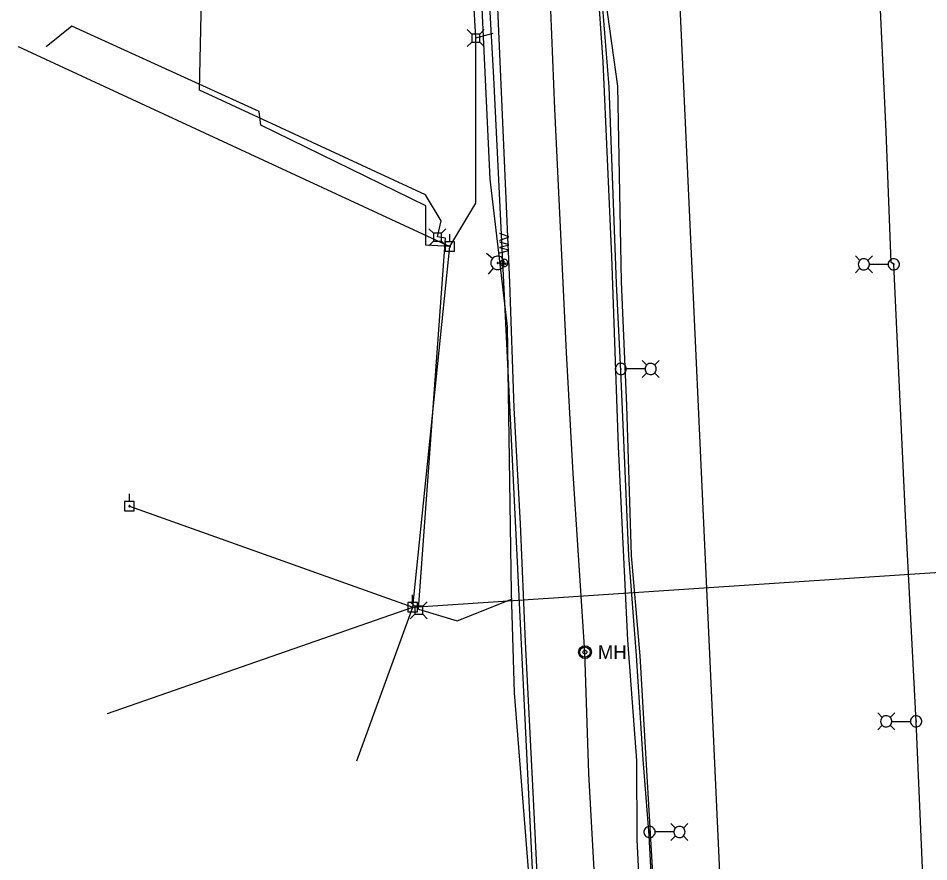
# Model space of a CAD drawing. Extents: x 596028 to 606371, y 330010 to 403088.
# Drawn here: x 604632.8 to 604986.5, y 334322.4 to 334650.2 of the extents above; entities that cross this region are included whole.
import ezdxf

# ---------------------------------------------------------------- set-up
doc = ezdxf.new("R2010")
doc.units = 0
for name, color, linetype in [('Default', 7, 'Continuous'), ('E_FTMS_Conduit', 7, 'Continuous'), ('E_LTG', 7, 'Continuous'), ('E_LTG_CID', 7, 'Continuous'), ('E_UTL_E', 7, 'Continuous'), ('E_UTL_E_UG', 7, 'Continuous'), ('E_UTL_EPowerPole', 7, 'Continuous'), ('E_UTL_FO_UG_QWEST', 7, 'Continuous'), ('E_UTL_G_UG', 7, 'Continuous'), ('E_UTL_Overhead', 7, 'Continuous'), ('E_UTL_SAN_UG_MMSD', 7, 'Continuous'), ('E_UTL_T', 7, 'Continuous'), ('E_UTL_T_UG', 7, 'Continuous'), ('E_UTL_TV', 7, 'Continuous'), ('E_UTL_TV_UG', 7, 'Continuous'), ('E_UTL_W', 7, 'Continuous'), ('E_UTL_W_UG', 7, 'Continuous'), ('E_UTL_WHydrant', 7, 'Continuous')]:
    doc.layers.add(name, color=color, linetype=linetype)

# ---------------------------------------------------------------- blocks, each defined once
blk = doc.blocks.new('MH')
at = {"layer": 'Default'}
for radius in [15.2, 12.2, 4.57]:
    blk.add_circle((0, 0), radius, dxfattribs=at)
blk.add_text('MH', height=32.92, dxfattribs=at).set_placement((30.5, -16.5))

msp = doc.modelspace()

# ---------------------------------------------------------------- linework, layer by layer
at = {"layer": 'E_FTMS_Conduit'}
msp.add_lwpolyline([(604879.25, 334317.86), (604874.33, 334402.45), (604871.01, 334441.38), (604869.22, 334499.65), (604867.19, 334547.69), (604865.66, 334623.82), (604860.3, 334662.92), (604859.68, 334742.73), (604857.4, 334780.45), (604853.68, 334856.29), (604850.24, 334895.79), (604847.27, 334936.94), (604849.45, 335010.26), (604843.22, 335054.36), (604842.26, 335092.55)], dxfattribs=at)
at = {"layer": 'E_LTG'}
for points in [[(604959.78, 334556.06), (604958.01, 334557.84)], [(604959.13, 334554.54), (604959.17, 334554.13), (604959.29, 334553.73), (604959.48, 334553.36), (604959.73, 334553.04), (604960.04, 334552.77), (604960.4, 334552.56), (604960.79, 334552.43), (604961.2, 334552.37), (604961.62, 334552.39), (604962.02, 334552.48), (604962.39, 334552.66), (604962.73, 334552.9), (604963.02, 334553.2), (604963.24, 334553.54), (604963.39, 334553.93), (604963.47, 334554.33), (604963.47, 334554.75), (604963.39, 334555.15), (604963.24, 334555.54), (604963.02, 334555.89), (604962.73, 334556.19), (604962.39, 334556.42), (604962.02, 334556.6), (604961.62, 334556.69), (604961.2, 334556.71), (604960.79, 334556.66), (604960.4, 334556.52), (604960.04, 334556.31), (604959.73, 334556.04), (604959.48, 334555.72), (604959.29, 334555.35), (604959.17, 334554.95), (604959.13, 334554.54)], [(604962.83, 334556.06), (604964.61, 334557.84)], [(604970.73, 334554.54), (604970.77, 334554.13), (604970.89, 334553.73), (604971.08, 334553.36), (604971.34, 334553.04), (604971.65, 334552.77), (604972.01, 334552.56), (604972.4, 334552.43), (604972.81, 334552.37), (604973.22, 334552.39), (604973.62, 334552.48), (604974, 334552.66), (604974.33, 334552.9), (604974.62, 334553.2), (604974.84, 334553.54), (604975, 334553.93), (604975.08, 334554.33), (604975.08, 334554.75), (604975, 334555.15), (604974.84, 334555.54), (604974.62, 334555.89), (604974.33, 334556.19), (604974, 334556.42), (604973.62, 334556.6), (604973.22, 334556.69), (604972.81, 334556.71), (604972.4, 334556.66), (604972.01, 334556.52), (604971.65, 334556.31), (604971.34, 334556.04), (604971.08, 334555.72), (604970.89, 334555.35), (604970.77, 334554.95), (604970.73, 334554.54)], [(604959.78, 334553.02), (604958.01, 334551.24)], [(604962.83, 334553.02), (604964.61, 334551.24)], [(604963.52, 334554.54), (604970.7, 334554.54)], [(604972.74, 334554.54), (604972.75, 334554.51), (604972.76, 334554.48), (604972.77, 334554.45), (604972.79, 334554.43), (604972.81, 334554.41), (604972.84, 334554.39), (604972.87, 334554.38), (604972.9, 334554.37), (604972.93, 334554.38), (604972.96, 334554.38), (604972.99, 334554.4), (604973.02, 334554.42), (604973.04, 334554.44), (604973.06, 334554.46), (604973.07, 334554.49), (604973.08, 334554.53), (604973.08, 334554.56), (604973.07, 334554.59), (604973.06, 334554.62), (604973.04, 334554.64), (604973.02, 334554.67), (604972.99, 334554.68), (604972.96, 334554.7), (604972.93, 334554.71), (604972.9, 334554.71), (604972.87, 334554.7), (604972.84, 334554.69), (604972.81, 334554.68), (604972.79, 334554.66), (604972.77, 334554.63), (604972.76, 334554.6), (604972.75, 334554.57), (604972.74, 334554.54)], [(604876.94, 334515.42), (604875.16, 334517.19)], [(604879.99, 334515.42), (604881.76, 334517.19)], [(604869.04, 334513.89), (604869, 334514.3), (604868.88, 334514.7), (604868.69, 334515.07), (604868.43, 334515.39), (604868.12, 334515.66), (604867.76, 334515.87), (604867.37, 334516.01), (604866.96, 334516.06), (604866.55, 334516.04), (604866.15, 334515.95), (604865.77, 334515.78), (604865.44, 334515.54), (604865.15, 334515.24), (604864.93, 334514.89), (604864.77, 334514.5), (604864.69, 334514.1), (604864.69, 334513.68), (604864.77, 334513.28), (604864.93, 334512.89), (604865.15, 334512.55), (604865.44, 334512.25), (604865.77, 334512.01), (604866.15, 334511.83), (604866.55, 334511.74), (604866.96, 334511.72), (604867.37, 334511.78), (604867.76, 334511.91), (604868.12, 334512.12), (604868.43, 334512.39), (604868.69, 334512.71), (604868.88, 334513.08), (604869, 334513.48), (604869.04, 334513.89)], [(604867.03, 334513.89), (604867.02, 334513.92), (604867.01, 334513.95), (604867, 334513.98), (604866.98, 334514.01), (604866.96, 334514.03), (604866.93, 334514.04), (604866.9, 334514.05), (604866.87, 334514.06), (604866.84, 334514.06), (604866.81, 334514.05), (604866.78, 334514.04), (604866.75, 334514.02), (604866.73, 334513.99), (604866.71, 334513.97), (604866.7, 334513.94), (604866.69, 334513.91), (604866.69, 334513.88), (604866.7, 334513.84), (604866.71, 334513.81), (604866.73, 334513.79), (604866.75, 334513.77), (604866.78, 334513.75), (604866.81, 334513.73), (604866.84, 334513.73), (604866.87, 334513.72), (604866.9, 334513.73), (604866.93, 334513.74), (604866.96, 334513.76), (604866.98, 334513.78), (604867, 334513.8), (604867.01, 334513.83), (604867.02, 334513.86), (604867.03, 334513.89)], [(604876.25, 334513.89), (604869.07, 334513.89)], [(604880.64, 334513.89), (604880.6, 334514.3), (604880.48, 334514.7), (604880.29, 334515.07), (604880.04, 334515.39), (604879.73, 334515.66), (604879.37, 334515.87), (604878.98, 334516.01), (604878.57, 334516.06), (604878.15, 334516.04), (604877.75, 334515.95), (604877.38, 334515.78), (604877.04, 334515.54), (604876.75, 334515.24), (604876.53, 334514.89), (604876.38, 334514.5), (604876.3, 334514.1), (604876.3, 334513.68), (604876.38, 334513.28), (604876.53, 334512.89), (604876.75, 334512.55), (604877.04, 334512.25), (604877.38, 334512.01), (604877.75, 334511.83), (604878.15, 334511.74), (604878.57, 334511.72), (604878.98, 334511.78), (604879.37, 334511.91), (604879.73, 334512.12), (604880.04, 334512.39), (604880.29, 334512.71), (604880.48, 334513.08), (604880.6, 334513.48), (604880.64, 334513.89)], [(604876.94, 334512.37), (604875.16, 334510.59)], [(604879.99, 334512.37), (604881.76, 334510.59)], [(604968.46, 334378.48), (604966.69, 334380.26)], [(604967.81, 334376.96), (604967.85, 334376.55), (604967.97, 334376.15), (604968.16, 334375.79), (604968.41, 334375.46), (604968.72, 334375.19), (604969.08, 334374.98), (604969.47, 334374.85), (604969.88, 334374.79), (604970.3, 334374.81), (604970.7, 334374.91), (604971.07, 334375.08), (604971.41, 334375.32), (604971.7, 334375.62), (604971.92, 334375.96), (604972.07, 334376.35), (604972.15, 334376.75), (604972.15, 334377.17), (604972.07, 334377.57), (604971.92, 334377.96), (604971.7, 334378.31), (604971.41, 334378.61), (604971.07, 334378.85), (604970.7, 334379.02), (604970.3, 334379.11), (604969.88, 334379.13), (604969.47, 334379.08), (604969.08, 334378.94), (604968.72, 334378.73), (604968.41, 334378.46), (604968.16, 334378.14), (604967.97, 334377.77), (604967.85, 334377.37), (604967.81, 334376.96)], [(604971.51, 334378.48), (604973.29, 334380.26)], [(604979.41, 334376.96), (604979.45, 334376.55), (604979.57, 334376.15), (604979.76, 334375.79), (604980.02, 334375.46), (604980.33, 334375.19), (604980.69, 334374.98), (604981.08, 334374.85), (604981.49, 334374.79), (604981.9, 334374.81), (604982.3, 334374.91), (604982.68, 334375.08), (604983.01, 334375.32), (604983.3, 334375.62), (604983.52, 334375.96), (604983.68, 334376.35), (604983.76, 334376.75), (604983.76, 334377.17), (604983.68, 334377.57), (604983.52, 334377.96), (604983.3, 334378.31), (604983.01, 334378.61), (604982.68, 334378.85), (604982.3, 334379.02), (604981.9, 334379.11), (604981.49, 334379.13), (604981.08, 334379.08), (604980.69, 334378.94), (604980.33, 334378.73), (604980.02, 334378.46), (604979.76, 334378.14), (604979.57, 334377.77), (604979.45, 334377.37), (604979.41, 334376.96)], [(604968.46, 334375.44), (604966.69, 334373.66)], [(604971.51, 334375.44), (604973.29, 334373.66)], [(604972.2, 334376.96), (604979.38, 334376.96)], [(604981.42, 334376.96), (604981.43, 334376.93), (604981.44, 334376.9), (604981.45, 334376.87), (604981.47, 334376.85), (604981.49, 334376.83), (604981.52, 334376.81), (604981.55, 334376.8), (604981.58, 334376.8), (604981.61, 334376.8), (604981.64, 334376.8), (604981.67, 334376.82), (604981.7, 334376.84), (604981.72, 334376.86), (604981.74, 334376.88), (604981.75, 334376.91), (604981.76, 334376.95), (604981.76, 334376.98), (604981.75, 334377.01), (604981.74, 334377.04), (604981.72, 334377.06), (604981.7, 334377.09), (604981.67, 334377.11), (604981.64, 334377.12), (604981.61, 334377.13), (604981.58, 334377.13), (604981.55, 334377.12), (604981.52, 334377.11), (604981.49, 334377.1), (604981.47, 334377.08), (604981.45, 334377.05), (604981.44, 334377.02), (604981.43, 334376.99), (604981.42, 334376.96)], [(604888.11, 334335.51), (604886.33, 334337.28)], [(604891.16, 334335.51), (604892.93, 334337.28)], [(604880.21, 334333.98), (604880.17, 334334.39), (604880.05, 334334.79), (604879.86, 334335.16), (604879.6, 334335.48), (604879.29, 334335.75), (604878.93, 334335.96), (604878.54, 334336.1), (604878.13, 334336.15), (604877.72, 334336.13), (604877.32, 334336.04), (604876.94, 334335.87), (604876.61, 334335.63), (604876.32, 334335.33), (604876.1, 334334.98), (604875.94, 334334.59), (604875.86, 334334.19), (604875.86, 334333.77), (604875.94, 334333.37), (604876.1, 334332.98), (604876.32, 334332.64), (604876.61, 334332.34), (604876.94, 334332.1), (604877.32, 334331.93), (604877.72, 334331.83), (604878.13, 334331.81), (604878.54, 334331.87), (604878.93, 334332), (604879.29, 334332.21), (604879.6, 334332.48), (604879.86, 334332.81), (604880.05, 334333.17), (604880.17, 334333.57), (604880.21, 334333.98)], [(604878.2, 334333.98), (604878.19, 334334.01), (604878.18, 334334.04), (604878.17, 334334.07), (604878.15, 334334.1), (604878.13, 334334.12), (604878.1, 334334.13), (604878.07, 334334.14), (604878.04, 334334.15), (604878.01, 334334.15), (604877.98, 334334.14), (604877.95, 334334.13), (604877.92, 334334.11), (604877.9, 334334.08), (604877.88, 334334.06), (604877.87, 334334.03), (604877.86, 334334), (604877.86, 334333.97), (604877.87, 334333.93), (604877.88, 334333.91), (604877.9, 334333.88), (604877.92, 334333.86), (604877.95, 334333.84), (604877.98, 334333.82), (604878.01, 334333.82), (604878.04, 334333.82), (604878.07, 334333.82), (604878.1, 334333.83), (604878.13, 334333.85), (604878.15, 334333.87), (604878.17, 334333.89), (604878.18, 334333.92), (604878.19, 334333.95), (604878.2, 334333.98)], [(604887.42, 334333.98), (604880.24, 334333.98)], [(604891.81, 334333.98), (604891.77, 334334.39), (604891.65, 334334.79), (604891.46, 334335.16), (604891.21, 334335.48), (604890.9, 334335.75), (604890.54, 334335.96), (604890.15, 334336.1), (604889.74, 334336.15), (604889.32, 334336.13), (604888.92, 334336.04), (604888.55, 334335.87), (604888.21, 334335.63), (604887.92, 334335.33), (604887.7, 334334.98), (604887.55, 334334.59), (604887.47, 334334.19), (604887.47, 334333.77), (604887.55, 334333.37), (604887.7, 334332.98), (604887.92, 334332.64), (604888.21, 334332.34), (604888.55, 334332.1), (604888.92, 334331.93), (604889.32, 334331.83), (604889.74, 334331.81), (604890.15, 334331.87), (604890.54, 334332), (604890.9, 334332.21), (604891.21, 334332.48), (604891.46, 334332.81), (604891.65, 334333.17), (604891.77, 334333.57), (604891.81, 334333.98)], [(604888.11, 334332.46), (604886.33, 334330.68)], [(604891.16, 334332.46), (604892.93, 334330.68)]]:
    msp.add_lwpolyline(points, dxfattribs=at)
at = {"layer": 'E_LTG_CID'}
for points in [[(604984.57, 334308.11), (604981.59, 334376.96), (604977.46, 334456.81), (604974.81, 334512.43), (604972.91, 334554.54), (604971.93, 334555.31), (604969.99, 334606.09), (604967.03, 334670.29), (604963.28, 334734.35), (604962.55, 334735.4), (604960.49, 334790.4), (604957.1, 334864.55), (604955.09, 334914.72), (604953.95, 334915.4), (604951.63, 334970.04), (604948.08, 335053.71), (604947.83, 335094)], [(604880.77, 334279.22), (604877.9, 334332.63), (604875.59, 334362.14), (604875.62, 334362.19), (604873, 334402.5), (604870.03, 334441.43), (604866.9, 334512.99), (604865.14, 334547.04), (604862.3, 334623.54), (604859.11, 334663.85), (604858.92, 334663.88), (604858.21, 334688.84), (604855.44, 334742.39), (604854.47, 334780.17), (604850.82, 334856.89), (604849.46, 334868.66), (604849.2, 334895.58), (604846.51, 334937.17), (604845.63, 335013.58), (604843.13, 335051.79), (604840.88, 335092.82)]]:
    msp.add_lwpolyline(points, dxfattribs=at)
at = {"layer": 'E_UTL_E_UG'}
for points in [[(604861.75, 334225.99), (604854.45, 334356.74), (604852.93, 334403.87), (604848.36, 334473.21), (604845.77, 334520.34), (604845.77, 334520.23), (604841.27, 334614.96), (604838.91, 334672.58), (604835.72, 334731.86), (604833.33, 334793.2), (604830.28, 334854.41), (604827.22, 334896.47), (604826.3, 334974.48), (604823.31, 335011.26), (604820.86, 335070.81), (604819.86, 335112.84)], [(604800.46, 334561.49), (604791.15, 334561.94), (604791.1, 334577.31), (604727.03, 334608.62), (604726.34, 334613.88), (604653.64, 334647.09), (604643.59, 334639.04)]]:
    msp.add_lwpolyline(points, dxfattribs=at)
at = {"layer": 'E_UTL_EPowerPole'}
for points in [[(604800.43, 334563.32), (604800.43, 334566.23)], [(604802.27, 334563.32), (604798.59, 334563.32)], [(604798.59, 334563.32), (604798.59, 334559.63)], [(604802.27, 334559.63), (604802.27, 334563.32)], [(604798.59, 334559.63), (604802.27, 334559.63)], [(604800.7, 334561.48), (604800.7, 334561.52), (604800.68, 334561.57), (604800.66, 334561.61), (604800.64, 334561.64), (604800.6, 334561.67), (604800.56, 334561.7), (604800.52, 334561.71), (604800.47, 334561.72), (604800.43, 334561.72), (604800.38, 334561.71), (604800.34, 334561.69), (604800.31, 334561.66), (604800.27, 334561.63), (604800.25, 334561.59), (604800.23, 334561.55), (604800.23, 334561.5), (604800.23, 334561.46), (604800.23, 334561.41), (604800.25, 334561.37), (604800.27, 334561.33), (604800.31, 334561.3), (604800.34, 334561.27), (604800.38, 334561.25), (604800.43, 334561.24), (604800.47, 334561.24), (604800.52, 334561.25), (604800.56, 334561.26), (604800.6, 334561.29), (604800.64, 334561.32), (604800.66, 334561.35), (604800.68, 334561.39), (604800.7, 334561.43), (604800.7, 334561.48)], [(604675.96, 334462.43), (604675.96, 334465.33)], [(604677.81, 334462.43), (604674.12, 334462.43)], [(604674.12, 334462.43), (604674.12, 334458.73)], [(604676.23, 334460.58), (604676.23, 334460.63), (604676.22, 334460.67), (604676.2, 334460.71), (604676.17, 334460.75), (604676.13, 334460.78), (604676.1, 334460.8), (604676.05, 334460.81), (604676.01, 334460.82), (604675.96, 334460.82), (604675.92, 334460.81), (604675.88, 334460.79), (604675.84, 334460.76), (604675.81, 334460.73), (604675.78, 334460.69), (604675.77, 334460.65), (604675.76, 334460.61), (604675.76, 334460.56), (604675.77, 334460.52), (604675.78, 334460.47), (604675.81, 334460.44), (604675.84, 334460.4), (604675.88, 334460.38), (604675.92, 334460.36), (604675.96, 334460.35), (604676.01, 334460.34), (604676.05, 334460.35), (604676.1, 334460.37), (604676.13, 334460.39), (604676.17, 334460.42), (604676.2, 334460.45), (604676.22, 334460.49), (604676.23, 334460.54), (604676.23, 334460.58)], [(604677.81, 334458.73), (604677.81, 334462.43)], [(604674.12, 334458.73), (604677.81, 334458.73)], [(604786, 334423.19), (604786, 334426.1)], [(604787.84, 334423.19), (604784.15, 334423.19)], [(604784.15, 334423.19), (604784.15, 334419.5)], [(604786.27, 334421.35), (604786.26, 334421.39), (604786.25, 334421.44), (604786.23, 334421.48), (604786.2, 334421.51), (604786.17, 334421.54), (604786.13, 334421.56), (604786.08, 334421.58), (604786.04, 334421.59), (604785.99, 334421.58), (604785.95, 334421.57), (604785.91, 334421.55), (604785.87, 334421.53), (604785.84, 334421.49), (604785.82, 334421.46), (604785.8, 334421.41), (604785.79, 334421.37), (604785.79, 334421.32), (604785.8, 334421.28), (604785.82, 334421.24), (604785.84, 334421.2), (604785.87, 334421.17), (604785.91, 334421.14), (604785.95, 334421.12), (604785.99, 334421.11), (604786.04, 334421.11), (604786.08, 334421.12), (604786.13, 334421.13), (604786.17, 334421.15), (604786.2, 334421.18), (604786.23, 334421.22), (604786.25, 334421.26), (604786.26, 334421.3), (604786.27, 334421.35)], [(604787.84, 334419.5), (604787.84, 334423.19)], [(604784.15, 334419.5), (604787.84, 334419.5)]]:
    msp.add_lwpolyline(points, dxfattribs=at)
at = {"layer": 'E_UTL_FO_UG_QWEST'}
msp.add_lwpolyline([(604876.98, 334256.9), (604873.2, 334330.88), (604873.06, 334361.71), (604869.66, 334408.48), (604865.91, 334483.81), (604863.36, 334557.53), (604860.02, 334633.27), (604855.03, 334705.91), (604850.49, 334782.01), (604846.38, 334856.9), (604842.05, 334937.04), (604840.43, 335012.73), (604837.31, 335089.26)], dxfattribs=at)
at = {"layer": 'E_UTL_G_UG'}
msp.add_line((604847.16, 334022.52), (604817.57, 334627.11), dxfattribs=at)
msp.add_lwpolyline([(604817.57, 334627.11), (604815.91, 334657.17), (604821.91, 334657.37)], dxfattribs=at)
at = {"layer": 'E_UTL_Overhead'}
for p, q in [((604632.78, 334639.16), (604800.46, 334561.48)), ((604786.03, 334421.35), (605040.52, 334438.28)), ((604667.53, 334379.99), (604786.03, 334421.34)), ((604764.37, 334361.65), (604786.03, 334421.34))]:
    msp.add_line(p, q, dxfattribs=at)
for points in [[(604786.03, 334421.35), (604800.46, 334561.48)], [(604676, 334460.58), (604786.03, 334421.35)]]:
    msp.add_lwpolyline(points, dxfattribs=at)
at = {"layer": 'E_UTL_SAN_UG_MMSD'}
msp.add_lwpolyline([(604978.83, 333311.92), (604918.55, 334029.79), (604889.58, 334663.41)], dxfattribs=at)
at = {"layer": 'E_UTL_T'}
for points in [[(604794.1, 334566.62), (604792.35, 334568.37)], [(604797.2, 334566.62), (604794.1, 334566.62)], [(604794.1, 334566.62), (604794.1, 334563.52)], [(604797.2, 334566.62), (604798.95, 334568.37)], [(604797.2, 334563.52), (604797.2, 334566.62)], [(604794.1, 334563.52), (604792.35, 334561.77)], [(604794.1, 334563.52), (604797.2, 334563.52)], [(604797.2, 334563.52), (604798.95, 334561.77)], [(604786.85, 334421.66), (604785.1, 334423.42)], [(604789.94, 334421.66), (604786.85, 334421.66)], [(604786.85, 334421.66), (604786.85, 334418.57)], [(604789.94, 334421.66), (604791.7, 334423.42)], [(604789.94, 334418.57), (604789.94, 334421.66)], [(604786.85, 334418.57), (604785.1, 334416.82)], [(604786.85, 334418.57), (604789.94, 334418.57)], [(604789.94, 334418.57), (604791.7, 334416.82)]]:
    msp.add_lwpolyline(points, dxfattribs=at)
at = {"layer": 'E_UTL_T_UG'}
for points in [[(604824.35, 334427), (604822.89, 334530.41), (604816.15, 334587.64), (604798.99, 334953.18), (604799.35, 335001.31)], [(604703.2, 334622.18), (604710.28, 334947.29)], [(604788.26, 334420.61), (604798.78, 334564.66), (604795.72, 334565.24), (604797.07, 334571.47), (604790.94, 334581.54), (604703.2, 334622.18)], [(604831.76, 334309.5), (604825.61, 334387.98), (604824.35, 334427)], [(604788.26, 334420.61), (604803.34, 334415.98), (604824.43, 334424.47)]]:
    msp.add_lwpolyline(points, dxfattribs=at)
at = {"layer": 'E_UTL_TV'}
for points in [[(604808.95, 334644.02), (604807.2, 334645.77)], [(604812.05, 334644.02), (604808.95, 334644.02)], [(604808.95, 334644.02), (604808.95, 334640.92)], [(604812.05, 334644.02), (604813.8, 334645.77)], [(604812.05, 334640.92), (604812.05, 334644.02)], [(604808.95, 334640.92), (604807.2, 334639.17)], [(604808.95, 334640.92), (604812.05, 334640.92)], [(604812.05, 334640.92), (604813.8, 334639.17)]]:
    msp.add_lwpolyline(points, dxfattribs=at)
at = {"layer": 'E_UTL_TV_UG'}
for points in [[(604810.56, 334642.59), (604794.05, 334930.56), (604789.62, 334953.6), (604789.53, 334986.42), (604795.64, 335001.53), (604790.99, 335093.4), (604790.2, 335118.65), (604788.74, 335136.94), (604788.19, 335163.63), (604784.91, 335166.22)], [(604800.46, 334561.48), (604810.58, 334578.37), (604810.56, 334642.59), (604817.34, 334644.42)]]:
    msp.add_lwpolyline(points, dxfattribs=at)
at = {"layer": 'E_UTL_W'}
for points in [[(604821.58, 334556.49), (604821.31, 334556.47), (604821.05, 334556.39), (604820.81, 334556.27), (604820.59, 334556.1), (604820.42, 334555.9), (604820.28, 334555.66), (604820.19, 334555.4), (604820.15, 334555.14), (604820.17, 334554.87), (604820.23, 334554.6), (604820.34, 334554.36), (604820.5, 334554.13), (604820.7, 334553.95), (604820.92, 334553.8), (604821.17, 334553.7), (604821.44, 334553.65), (604821.71, 334553.65), (604821.98, 334553.7), (604822.23, 334553.8), (604822.46, 334553.95), (604822.65, 334554.13), (604822.81, 334554.36), (604822.92, 334554.6), (604822.99, 334554.87), (604823, 334555.14), (604822.96, 334555.4), (604822.87, 334555.66), (604822.74, 334555.9), (604822.56, 334556.1), (604822.35, 334556.27), (604822.11, 334556.39), (604821.85, 334556.47), (604821.58, 334556.49)], [(604822.58, 334554.06), (604820.57, 334556.08)]]:
    msp.add_lwpolyline(points, dxfattribs=at)
at = {"layer": 'E_UTL_W_UG'}
for points in [[(604848.13, 333846.41), (604848.93, 333858.58), (604847.5, 333944.73), (604845.77, 334042.88), (604845.13, 334077.17), (604844.27, 334161.95), (604839.18, 334215.87), (604837.01, 334265.02), (604832.72, 334352.02), (604829.86, 334407.8), (604827.89, 334453.7), (604825.43, 334498.81), (604823.81, 334547.5), (604822.62, 334574.16), (604815.88, 334728.21), (604813.65, 334769.04), (604806.31, 334937.47), (604805.78, 334961.33), (604795.52, 335171.8)], [(604818.99, 334555.1), (604820.68, 334555), (604823.47, 334555.12)]]:
    msp.add_lwpolyline(points, dxfattribs=at)
at = {"layer": 'E_UTL_WHydrant'}
for points in [[(604816.99, 334556.76), (604814.66, 334558.7)], [(604818.75, 334557.71), (604818.26, 334557.62), (604817.79, 334557.44), (604817.37, 334557.17), (604817.01, 334556.82), (604816.72, 334556.42), (604816.51, 334555.97), (604816.39, 334555.48), (604816.37, 334554.98), (604816.43, 334554.49), (604816.6, 334554.02), (604816.84, 334553.59), (604817.17, 334553.21), (604817.56, 334552.9), (604818, 334552.67), (604818.48, 334552.53), (604818.98, 334552.48), (604819.47, 334552.52), (604819.95, 334552.66), (604820.4, 334552.89), (604820.79, 334553.2), (604821.12, 334553.57), (604821.37, 334554), (604821.53, 334554.47), (604821.61, 334554.97), (604821.58, 334555.46), (604821.47, 334555.95), (604821.26, 334556.4), (604820.97, 334556.81), (604820.61, 334557.16), (604820.2, 334557.43), (604819.73, 334557.61), (604819.24, 334557.71), (604818.75, 334557.71)], [(604817.33, 334553.11), (604815.39, 334550.78)], [(604818.97, 334555.3), (604818.93, 334555.29), (604818.89, 334555.28), (604818.86, 334555.26), (604818.83, 334555.23), (604818.81, 334555.2), (604818.8, 334555.17), (604818.79, 334555.13), (604818.79, 334555.09), (604818.79, 334555.05), (604818.8, 334555.02), (604818.82, 334554.98), (604818.85, 334554.96), (604818.88, 334554.93), (604818.91, 334554.91), (604818.95, 334554.9), (604818.99, 334554.9), (604819.02, 334554.9), (604819.06, 334554.91), (604819.09, 334554.93), (604819.12, 334554.95), (604819.15, 334554.98), (604819.17, 334555.02), (604819.18, 334555.05), (604819.19, 334555.09), (604819.18, 334555.13), (604819.18, 334555.16), (604819.16, 334555.2), (604819.14, 334555.23), (604819.11, 334555.26), (604819.08, 334555.28), (604819.04, 334555.29), (604819.01, 334555.3), (604818.97, 334555.3)]]:
    msp.add_lwpolyline(points, dxfattribs=at)

# ---------------------------------------------------------------- block references
at = {"layer": 'E_UTL_E', "xscale": 0.16404166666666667, "yscale": 0.16404166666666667}
msp.add_blockref('MH', (604852.93, 334403.87), dxfattribs=at)

# ---------------------------------------------------------------- texts
at = {"layer": 'E_UTL_W'}
msp.add_text('WV', height=3.85, rotation=90, dxfattribs=at).set_placement((604823.5, 334558.63))

doc.saveas('drawing.dxf')
